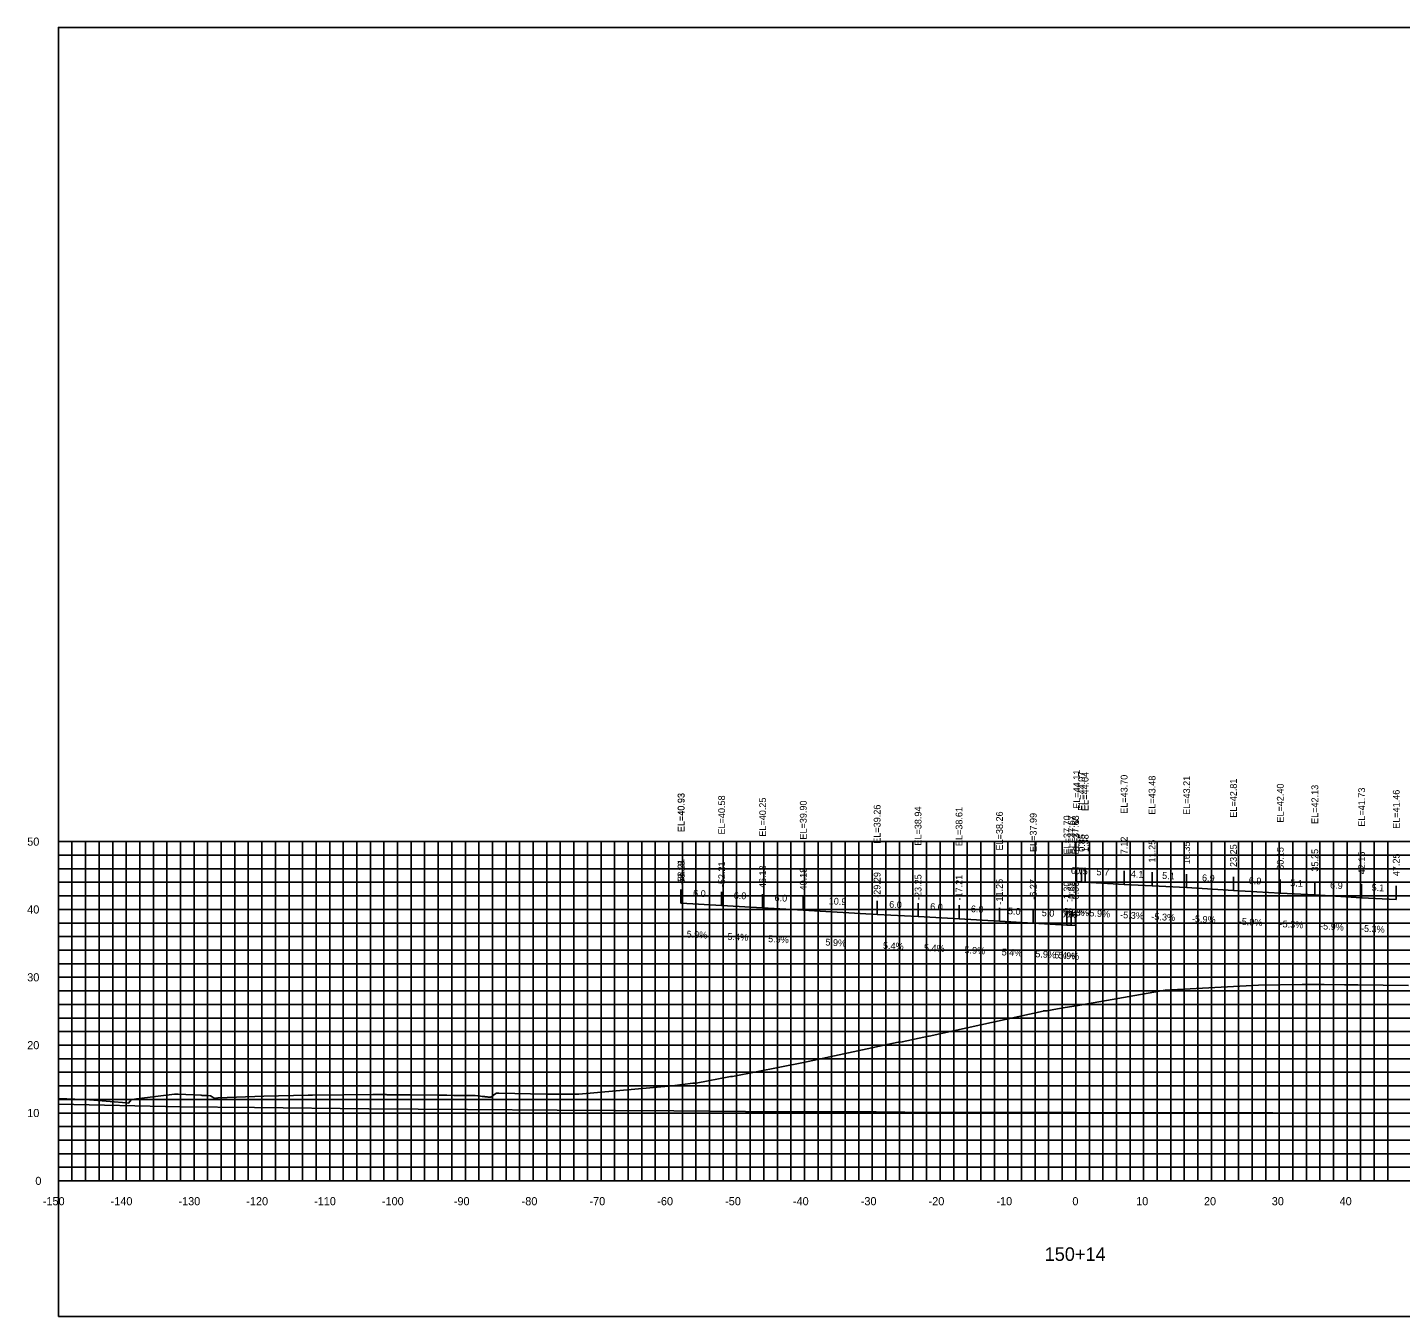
# Model space of a CAD drawing. Extents: x 1800880 to 1818864, y 245271 to 250560.
# Drawn here: x 1810959.6 to 1811162.1, y 248171 to 248361 of the extents above; entities that cross this region are included whole.
import ezdxf

# ---------------------------------------------------------------- set-up
doc = ezdxf.new("R2010")
doc.units = 0
for name, color, linetype in [('33', 7, 'Continuous'), ('ANNO-TXT', 7, 'Continuous'), ('AXIS', 7, 'Continuous'), ('CL-CNST', 7, 'Continuous'), ('DESIGN - DRAINAGE - Bridges', 7, 'Continuous'), ('Level 32', 7, 'Continuous'), ('Level 37', 7, 'Continuous'), ('Level 46', 7, 'Continuous'), ('Level 62', 7, 'Continuous'), ('SHT-BDR', 7, 'Continuous')]:
    doc.layers.add(name, color=color, linetype=linetype)

msp = doc.modelspace()

# ---------------------------------------------------------------- linework, layer by layer
at = {"layer": 'AXIS'}
msp.add_lwpolyline([(1811114.34, 248235.14), (1811115.06, 248235.1), (1811115.59, 248235.07), (1811121.34, 248234.73), (1811125.46, 248234.52), (1811130.56, 248234.25), (1811137.46, 248233.84), (1811144.36, 248233.44), (1811149.46, 248233.17), (1811156.36, 248232.76), (1811161.46, 248232.49)], dxfattribs=at)
at = {"layer": 'CL-CNST'}
msp.add_lwpolyline([(1810964.21, 248203.17), (1810967.86, 248203.03), (1810968.79, 248202.99), (1810969.44, 248202.93), (1810974.24, 248202.53), (1810974.54, 248202.46), (1810974.95, 248202.95), (1810975, 248203.01), (1810975.02, 248203.03), (1810975.06, 248203.03), (1810975.7, 248203.1), (1810981.35, 248203.81), (1810981.68, 248203.81), (1810981.85, 248203.81), (1810985.25, 248203.64), (1810985.41, 248203.63), (1810985.91, 248203.61), (1810986.04, 248203.61), (1810986.61, 248203.58), (1810987.25, 248203.19), (1810987.28, 248203.17), (1810987.32, 248203.18), (1810987.33, 248203.18), (1810987.34, 248203.19), (1810987.38, 248203.2), (1810987.49, 248203.22), (1810987.75, 248203.29), (1810994.48, 248203.49), (1811001.04, 248203.67), (1811001.69, 248203.68), (1811010.57, 248203.74), (1811012.06, 248203.75), (1811012.27, 248203.75), (1811012.35, 248203.75), (1811012.52, 248203.74), (1811012.68, 248203.73), (1811012.82, 248203.73), (1811012.94, 248203.72), (1811013.03, 248203.71), (1811013.12, 248203.71), (1811013.19, 248203.71), (1811013.26, 248203.7), (1811013.32, 248203.7), (1811013.37, 248203.7), (1811013.42, 248203.69), (1811013.45, 248203.69), (1811016.18, 248203.73), (1811020.28, 248203.66), (1811020.79, 248203.66), (1811021.5, 248203.65), (1811022.51, 248203.63), (1811022.66, 248203.63), (1811024.16, 248203.61), (1811025.68, 248203.59), (1811026.05, 248203.54), (1811026.43, 248203.5), (1811026.69, 248203.47), (1811026.87, 248203.45), (1811027.01, 248203.44), (1811027.11, 248203.43), (1811027.19, 248203.42), (1811027.26, 248203.41), (1811027.32, 248203.4), (1811027.37, 248203.4), (1811027.41, 248203.39), (1811027.45, 248203.39), (1811027.48, 248203.39), (1811027.5, 248203.38), (1811027.53, 248203.38), (1811027.55, 248203.38), (1811027.57, 248203.38), (1811027.59, 248203.38), (1811027.6, 248203.37), (1811027.62, 248203.37), (1811027.93, 248203.34), (1811027.99, 248203.38), (1811028.58, 248203.82), (1811028.78, 248203.96), (1811028.82, 248203.97), (1811029.14, 248203.97), (1811036.18, 248203.79), (1811040.85, 248203.83), (1811040.96, 248203.83), (1811054.7, 248205.04), (1811057.75, 248205.41), (1811057.94, 248205.41), (1811058.25, 248205.41), (1811063.32, 248206.4), (1811063.59, 248206.41), (1811074.05, 248208.47), (1811088.04, 248211.49), (1811088.17, 248211.49), (1811088.62, 248211.51), (1811092.49, 248212.34), (1811092.57, 248212.35), (1811109.38, 248216.06), (1811109.42, 248216.07), (1811109.95, 248216.08), (1811109.98, 248216.09), (1811110.99, 248216.27), (1811112.64, 248216.56), (1811114.29, 248216.84), (1811127.37, 248219.13), (1811141.14, 248219.87), (1811147.61, 248219.98), (1811147.8, 248219.98), (1811148.41, 248219.97), (1811149.32, 248219.96), (1811150.83, 248219.95), (1811153.84, 248219.92), (1811155.79, 248219.9), (1811163.26, 248219.83)], dxfattribs=at)
at = {"layer": 'DESIGN - DRAINAGE - Bridges'}
for p, q in [((1810964.15, 248241.03), (1810964.21, 248241.03)), ((1810964.21, 248191.03), (1810964.21, 248241.03)), ((1810964.15, 248231.03), (1810964.21, 248231.03)), ((1810964.15, 248221.03), (1810964.21, 248221.03)), ((1810964.15, 248211.03), (1810964.21, 248211.03)), ((1810964.15, 248201.03), (1810964.21, 248201.03)), ((1810964.15, 248191.03), (1810964.21, 248191.03)), ((1810964.21, 248191.03), (1811264.21, 248191.03)), ((1810964.21, 248190.97), (1810964.21, 248191.03)), ((1810974.21, 248190.97), (1810974.21, 248191.03)), ((1810984.21, 248190.97), (1810984.21, 248191.03)), ((1810994.21, 248190.97), (1810994.21, 248191.03)), ((1811004.21, 248190.97), (1811004.21, 248191.03)), ((1811014.21, 248190.97), (1811014.21, 248191.03)), ((1811024.21, 248190.97), (1811024.21, 248191.03)), ((1811034.21, 248190.97), (1811034.21, 248191.03)), ((1811044.21, 248190.97), (1811044.21, 248191.03)), ((1811054.21, 248190.97), (1811054.21, 248191.03)), ((1811064.21, 248190.97), (1811064.21, 248191.03)), ((1811074.21, 248190.97), (1811074.21, 248191.03)), ((1811084.21, 248190.97), (1811084.21, 248191.03)), ((1811094.21, 248190.97), (1811094.21, 248191.03)), ((1811104.21, 248190.97), (1811104.21, 248191.03)), ((1811114.21, 248190.97), (1811114.21, 248191.03)), ((1811124.21, 248190.97), (1811124.21, 248191.03)), ((1811134.21, 248190.97), (1811134.21, 248191.03)), ((1811144.21, 248190.97), (1811144.21, 248191.03)), ((1811154.21, 248190.97), (1811154.21, 248191.03))]:
    msp.add_line(p, q, dxfattribs=at)
at = {"layer": 'Level 37'}
for p, q in [((1811114.34, 248235.14), (1811114.34, 248237.14)), ((1811115.06, 248235.1), (1811115.06, 248237.1)), ((1811115.59, 248235.07), (1811115.59, 248237.07)), ((1811121.34, 248234.73), (1811121.34, 248236.73)), ((1811125.46, 248234.52), (1811125.46, 248236.52)), ((1811130.56, 248234.25), (1811130.56, 248236.25)), ((1811137.46, 248233.84), (1811137.46, 248235.84)), ((1811144.36, 248233.44), (1811144.36, 248235.44)), ((1811149.46, 248233.17), (1811149.46, 248235.17)), ((1811156.36, 248232.76), (1811156.36, 248234.76)), ((1811161.46, 248232.49), (1811161.46, 248234.49)), ((1811056, 248231.96), (1811056, 248233.96)), ((1811056.04, 248231.96), (1811056.04, 248233.96)), ((1811062, 248231.61), (1811062, 248233.61)), ((1811068.04, 248231.28), (1811068.04, 248233.28)), ((1811074.03, 248230.93), (1811074.03, 248232.93)), ((1811084.92, 248230.29), (1811084.92, 248232.29)), ((1811090.96, 248229.97), (1811090.96, 248231.97)), ((1811097, 248229.64), (1811097, 248231.64)), ((1811102.96, 248229.29), (1811102.96, 248231.29)), ((1811107.94, 248229.03), (1811107.94, 248231.03)), ((1811112.91, 248228.73), (1811112.91, 248230.73)), ((1811113.54, 248228.7), (1811113.54, 248230.7)), ((1811114.16, 248228.66), (1811114.16, 248230.66))]:
    msp.add_line(p, q, dxfattribs=at)
msp.add_lwpolyline([(1810964.21, 248171.03), (1811264.21, 248171.03), (1811264.21, 248361.03), (1810964.21, 248361.03)], close=True, dxfattribs=at)
at = {"layer": 'Level 46'}
for p, q in [((1810964.21, 248241.03), (1811264.21, 248241.03)), ((1810964.21, 248191.03), (1810964.21, 248241.03)), ((1810966.21, 248191.03), (1810966.21, 248241.03)), ((1810968.21, 248191.03), (1810968.21, 248241.03)), ((1810970.21, 248191.03), (1810970.21, 248241.03)), ((1810972.21, 248191.03), (1810972.21, 248241.03)), ((1810974.21, 248191.03), (1810974.21, 248241.03)), ((1810976.21, 248191.03), (1810976.21, 248241.03)), ((1810978.21, 248191.03), (1810978.21, 248241.03)), ((1810980.21, 248191.03), (1810980.21, 248241.03)), ((1810982.21, 248191.03), (1810982.21, 248241.03)), ((1810984.21, 248191.03), (1810984.21, 248241.03)), ((1810986.21, 248191.03), (1810986.21, 248241.03)), ((1810988.21, 248191.03), (1810988.21, 248241.03)), ((1810990.21, 248191.03), (1810990.21, 248241.03)), ((1810992.21, 248191.03), (1810992.21, 248241.03)), ((1810994.21, 248191.03), (1810994.21, 248241.03)), ((1810996.21, 248191.03), (1810996.21, 248241.03)), ((1810998.21, 248191.03), (1810998.21, 248241.03)), ((1811000.21, 248191.03), (1811000.21, 248241.03)), ((1811002.21, 248191.03), (1811002.21, 248241.03)), ((1811004.21, 248191.03), (1811004.21, 248241.03)), ((1811006.21, 248191.03), (1811006.21, 248241.03)), ((1811008.21, 248191.03), (1811008.21, 248241.03)), ((1811010.21, 248191.03), (1811010.21, 248241.03)), ((1811012.21, 248191.03), (1811012.21, 248241.03)), ((1811014.21, 248191.03), (1811014.21, 248241.03)), ((1811016.21, 248191.03), (1811016.21, 248241.03)), ((1811018.21, 248191.03), (1811018.21, 248241.03)), ((1811020.21, 248191.03), (1811020.21, 248241.03)), ((1811022.21, 248191.03), (1811022.21, 248241.03)), ((1811024.21, 248191.03), (1811024.21, 248241.03)), ((1811026.21, 248191.03), (1811026.21, 248241.03)), ((1811028.21, 248191.03), (1811028.21, 248241.03)), ((1811030.21, 248191.03), (1811030.21, 248241.03)), ((1811032.21, 248191.03), (1811032.21, 248241.03)), ((1811034.21, 248191.03), (1811034.21, 248241.03)), ((1811036.21, 248191.03), (1811036.21, 248241.03)), ((1811038.21, 248191.03), (1811038.21, 248241.03)), ((1811040.21, 248191.03), (1811040.21, 248241.03)), ((1811042.21, 248191.03), (1811042.21, 248241.03)), ((1811044.21, 248191.03), (1811044.21, 248241.03)), ((1811046.21, 248191.03), (1811046.21, 248241.03)), ((1811048.21, 248191.03), (1811048.21, 248241.03)), ((1811050.21, 248191.03), (1811050.21, 248241.03)), ((1811052.21, 248191.03), (1811052.21, 248241.03)), ((1811054.21, 248191.03), (1811054.21, 248241.03)), ((1811056.21, 248191.03), (1811056.21, 248241.03)), ((1811058.21, 248191.03), (1811058.21, 248241.03)), ((1811060.21, 248191.03), (1811060.21, 248241.03)), ((1811062.21, 248191.03), (1811062.21, 248241.03)), ((1811064.21, 248191.03), (1811064.21, 248241.03)), ((1811066.21, 248191.03), (1811066.21, 248241.03)), ((1811068.21, 248191.03), (1811068.21, 248241.03)), ((1811070.21, 248191.03), (1811070.21, 248241.03)), ((1811072.21, 248191.03), (1811072.21, 248241.03)), ((1811074.21, 248191.03), (1811074.21, 248241.03)), ((1811076.21, 248191.03), (1811076.21, 248241.03)), ((1811078.21, 248191.03), (1811078.21, 248241.03)), ((1811080.21, 248191.03), (1811080.21, 248241.03)), ((1811082.21, 248191.03), (1811082.21, 248241.03)), ((1811084.21, 248191.03), (1811084.21, 248241.03)), ((1811086.21, 248191.03), (1811086.21, 248241.03)), ((1811088.21, 248191.03), (1811088.21, 248241.03)), ((1811090.21, 248191.03), (1811090.21, 248241.03)), ((1811092.21, 248191.03), (1811092.21, 248241.03)), ((1811094.21, 248191.03), (1811094.21, 248241.03)), ((1811096.21, 248191.03), (1811096.21, 248241.03)), ((1811098.21, 248191.03), (1811098.21, 248241.03)), ((1811100.21, 248191.03), (1811100.21, 248241.03)), ((1811102.21, 248191.03), (1811102.21, 248241.03)), ((1811104.21, 248191.03), (1811104.21, 248241.03)), ((1811106.21, 248191.03), (1811106.21, 248241.03)), ((1811108.21, 248191.03), (1811108.21, 248241.03)), ((1811110.21, 248191.03), (1811110.21, 248241.03)), ((1811112.21, 248191.03), (1811112.21, 248241.03)), ((1811114.21, 248191.03), (1811114.21, 248241.03)), ((1811116.21, 248191.03), (1811116.21, 248241.03)), ((1811118.21, 248191.03), (1811118.21, 248241.03)), ((1811120.21, 248191.03), (1811120.21, 248241.03)), ((1811122.21, 248191.03), (1811122.21, 248241.03)), ((1811124.21, 248191.03), (1811124.21, 248241.03)), ((1811126.21, 248191.03), (1811126.21, 248241.03)), ((1811128.21, 248191.03), (1811128.21, 248241.03)), ((1811130.21, 248191.03), (1811130.21, 248241.03)), ((1811132.21, 248191.03), (1811132.21, 248241.03)), ((1811134.21, 248191.03), (1811134.21, 248241.03)), ((1811136.21, 248191.03), (1811136.21, 248241.03)), ((1811138.21, 248191.03), (1811138.21, 248241.03)), ((1811140.21, 248191.03), (1811140.21, 248241.03)), ((1811142.21, 248191.03), (1811142.21, 248241.03)), ((1811144.21, 248191.03), (1811144.21, 248241.03)), ((1811146.21, 248191.03), (1811146.21, 248241.03)), ((1811148.21, 248191.03), (1811148.21, 248241.03)), ((1811150.21, 248191.03), (1811150.21, 248241.03)), ((1811152.21, 248191.03), (1811152.21, 248241.03)), ((1811154.21, 248191.03), (1811154.21, 248241.03)), ((1811156.21, 248191.03), (1811156.21, 248241.03)), ((1811158.21, 248191.03), (1811158.21, 248241.03)), ((1811160.21, 248191.03), (1811160.21, 248241.03)), ((1810964.21, 248239.03), (1811264.21, 248239.03)), ((1810964.21, 248237.03), (1811264.21, 248237.03)), ((1810964.21, 248235.03), (1811264.21, 248235.03)), ((1810964.21, 248233.03), (1811264.21, 248233.03)), ((1810964.21, 248231.03), (1811264.21, 248231.03)), ((1810964.21, 248229.03), (1811264.21, 248229.03)), ((1810964.21, 248227.03), (1811264.21, 248227.03)), ((1810964.21, 248225.03), (1811264.21, 248225.03)), ((1810964.21, 248223.03), (1811264.21, 248223.03)), ((1810964.21, 248221.03), (1811264.21, 248221.03)), ((1810964.21, 248219.03), (1811264.21, 248219.03)), ((1810964.21, 248217.03), (1811264.21, 248217.03)), ((1810964.21, 248215.03), (1811264.21, 248215.03)), ((1810964.21, 248213.03), (1811264.21, 248213.03)), ((1810964.21, 248211.03), (1811264.21, 248211.03)), ((1810964.21, 248209.03), (1811264.21, 248209.03)), ((1810964.21, 248207.03), (1811264.21, 248207.03)), ((1810964.21, 248205.03), (1811264.21, 248205.03)), ((1810964.21, 248203.03), (1811264.21, 248203.03)), ((1810964.21, 248201.03), (1811264.21, 248201.03)), ((1810964.21, 248199.03), (1811264.21, 248199.03)), ((1810964.21, 248197.03), (1811264.21, 248197.03)), ((1810964.21, 248195.03), (1811264.21, 248195.03)), ((1810964.21, 248193.03), (1811264.21, 248193.03)), ((1810964.21, 248191.03), (1811264.21, 248191.03))]:
    msp.add_line(p, q, dxfattribs=at)
at = {"layer": 'Level 62'}
for points in [[(1811056, 248231.96), (1811056.04, 248231.96), (1811062, 248231.61), (1811068.04, 248231.28), (1811074.03, 248230.93), (1811084.92, 248230.29), (1811090.96, 248229.97), (1811097, 248229.64), (1811102.96, 248229.29), (1811107.94, 248229.03), (1811112.91, 248228.73), (1811113.54, 248228.7), (1811114.16, 248228.66)], [(1810964.21, 248202.35), (1810982.24, 248201.95), (1810993.11, 248201.86), (1811009.99, 248201.65), (1811024.52, 248201.56), (1811037.75, 248201.43), (1811054.97, 248201.34), (1811065.51, 248201.26), (1811084.79, 248201.2), (1811093.26, 248201.12), (1811114.18, 248201.09), (1811121.02, 248201.04), (1811143.26, 248201.04), (1811148.77, 248201), (1811172.12, 248201.04), (1811176.53, 248201.01), (1811200.8, 248201.08), (1811204.28, 248201.07), (1811229.34, 248201.19), (1811232.04, 248201.2), (1811257.78, 248201.34), (1811259.79, 248201.3), (1811264.21, 248201.33)]]:
    msp.add_lwpolyline(points, dxfattribs=at)

# ---------------------------------------------------------------- texts
for s, p in [('-150', (1810961.91, 248187.43)), ('-140', (1810971.91, 248187.43)), ('-130', (1810981.91, 248187.43)), ('-120', (1810991.91, 248187.43)), ('-110', (1811001.91, 248187.43)), ('-100', (1811011.91, 248187.43)), ('-90', (1811022.51, 248187.43)), ('-80', (1811032.51, 248187.43)), ('-70', (1811042.51, 248187.43)), ('-60', (1811052.51, 248187.43)), ('-50', (1811062.51, 248187.43)), ('-40', (1811072.51, 248187.43)), ('-30', (1811082.51, 248187.43)), ('-20', (1811092.51, 248187.43)), ('-10', (1811102.51, 248187.43)), ('0', (1811113.71, 248187.43)), ('10', (1811123.11, 248187.43)), ('20', (1811133.11, 248187.43)), ('30', (1811143.11, 248187.43)), ('40', (1811153.11, 248187.43))]:
    msp.add_text(s, height=1.2).set_placement(p)
at = {"layer": '33'}
for s, p in [('50', (1810959.61, 248240.43)), ('40', (1810959.61, 248230.43)), ('30', (1810959.61, 248220.43)), ('20', (1810959.61, 248210.43)), ('10', (1810959.61, 248200.43)), ('0', (1810960.81, 248190.43))]:
    msp.add_text(s, height=1.2, dxfattribs=at).set_placement(p)
at = {"layer": 'ANNO-TXT'}
for s, rotation, p in [('0.7', 356.6368, (1811113.48, 248236.29)), ('0.5', 356.9763, (1811114.1, 248236.25)), ('5.7', 356.6368, (1811117.25, 248236.08)), ('4.1', 356.9763, (1811122.3, 248235.78)), ('5.1', 356.9763, (1811126.92, 248235.54)), ('6.9', 356.6368, (1811132.8, 248235.22)), ('6.9', 356.6368, (1811139.69, 248234.81)), ('5.1', 356.9763, (1811145.81, 248234.46)), ('6.9', 356.6368, (1811151.69, 248234.14)), ('5.1', 356.9763, (1811157.81, 248233.79)), ('6.0', 356.6368, (1811057.76, 248232.96)), ('6.0', 356.9238, (1811063.76, 248232.62)), ('6.0', 356.6368, (1811069.78, 248232.28)), ('10.9', 356.6368, (1811077.76, 248231.81)), ('6.0', 356.9238, (1811086.68, 248231.3)), ('6.0', 356.9238, (1811092.72, 248230.98)), ('6.0', 356.6368, (1811098.72, 248230.64)), ('5.0', 356.9238, (1811104.19, 248230.33)), ('5.0', 356.6368, (1811109.17, 248230.06)), ('0.6', 356.9238, (1811111.98, 248229.89)), ('-5.9%', 356.6368, (1811112, 248230.27)), ('0.6', 356.6368, (1811112.61, 248229.86)), ('-5.3%', 356.9763, (1811112.65, 248230.22)), ('-5.9%', 356.6368, (1811115.76, 248230.05)), ('-5.3%', 356.9763, (1811120.73, 248229.76)), ('-5.3%', 356.9763, (1811125.34, 248229.51)), ('-5.9%', 356.6368, (1811131.31, 248229.19)), ('-5.9%', 356.6368, (1811138.21, 248228.79)), ('-5.3%', 356.9763, (1811144.24, 248228.43)), ('-5.9%', 356.6368, (1811150.21, 248228.11)), ('-5.3%', 356.9763, (1811156.24, 248227.76)), ('5.9%', 356.6368, (1811056.81, 248226.91)), ('5.4%', 356.9238, (1811062.84, 248226.56)), ('5.9%', 356.6368, (1811068.83, 248226.23)), ('5.9%', 356.6368, (1811077.27, 248225.73)), ('5.4%', 356.9238, (1811085.76, 248225.24)), ('5.4%', 356.9238, (1811091.8, 248224.92)), ('5.9%', 356.6368, (1811097.78, 248224.59)), ('5.4%', 356.9238, (1811103.27, 248224.27)), ('5.9%', 356.6368, (1811108.22, 248224)), ('5.4%', 356.9238, (1811111.04, 248223.83)), ('5.9%', 356.6368, (1811111.64, 248223.8))]:
    msp.add_text(s, height=1, rotation=rotation, dxfattribs=at).set_placement(p)
at = {"layer": 'DESIGN - DRAINAGE - Bridges'}
for s, height, p in [('>', 1.5, (1811113.6, 248243.28)), ('-', 0.0001, (1810964.21, 248191.03))]:
    msp.add_text(s, height=height, dxfattribs=at).set_placement(p)
at = {"layer": 'Level 32'}
msp.add_text('150+14', height=2, dxfattribs=at).set_placement((1811109.62, 248179.23))
at = {"layer": 'SHT-BDR'}
for s, p in [('EL=44.11', (1811114.84, 248245.87)), ('EL=44.07', (1811115.56, 248245.57)), ('EL=44.04', (1811116.09, 248245.54)), ('EL=43.70', (1811121.84, 248245.13)), ('EL=43.48', (1811125.96, 248244.99)), ('EL=43.21', (1811131.06, 248244.97)), ('EL=42.81', (1811137.96, 248244.56)), ('EL=42.40', (1811144.86, 248243.83)), ('EL=42.13', (1811149.96, 248243.64)), ('EL=41.73', (1811156.86, 248243.23)), ('EL=41.46', (1811161.96, 248242.92)), ('EL=40.93', (1811056.5, 248242.43)), ('EL=40.93', (1811056.54, 248242.43)), ('EL=40.58', (1811062.5, 248242.08)), ('EL=40.25', (1811068.54, 248241.76)), ('EL=39.90', (1811074.53, 248241.33)), ('EL=39.26', (1811085.42, 248240.72)), ('EL=38.94', (1811091.46, 248240.44)), ('EL=38.61', (1811097.5, 248240.37)), ('EL=38.26', (1811103.46, 248239.72)), ('EL=37.99', (1811108.44, 248239.5)), ('EL=37.70', (1811113.41, 248239.13)), ('EL=37.67', (1811114.04, 248239.17)), ('EL=37.63', (1811114.66, 248239.14)), ('0.13', (1811114.84, 248239.58)), ('0.85', (1811115.56, 248239.54)), ('1.38', (1811116.09, 248239.51)), ('7.12', (1811121.84, 248239.17)), ('11.25', (1811125.96, 248237.96)), ('16.35', (1811131.06, 248237.69)), ('23.25', (1811137.96, 248237.29)), ('-58.21', (1811056.5, 248234.67)), ('30.15', (1811144.86, 248236.88)), ('35.25', (1811149.96, 248236.61)), ('42.15', (1811156.86, 248236.21)), ('47.25', (1811161.96, 248235.94)), ('-58.18', (1811056.54, 248234.42)), ('-52.21', (1811062.5, 248234.32)), ('-46.18', (1811068.54, 248233.74)), ('-40.18', (1811074.53, 248233.39)), ('-29.29', (1811085.42, 248232.75)), ('-23.25', (1811091.46, 248232.42)), ('-17.21', (1811097.5, 248232.35)), ('-11.25', (1811103.46, 248231.75)), ('-6.27', (1811108.44, 248232.47)), ('-1.30', (1811113.41, 248232.1)), ('-0.68', (1811114.04, 248232.15)), ('-0.06', (1811114.66, 248232.06))]:
    msp.add_text(s, height=1, rotation=90, dxfattribs=at).set_placement(p)

doc.saveas('drawing.dxf')
